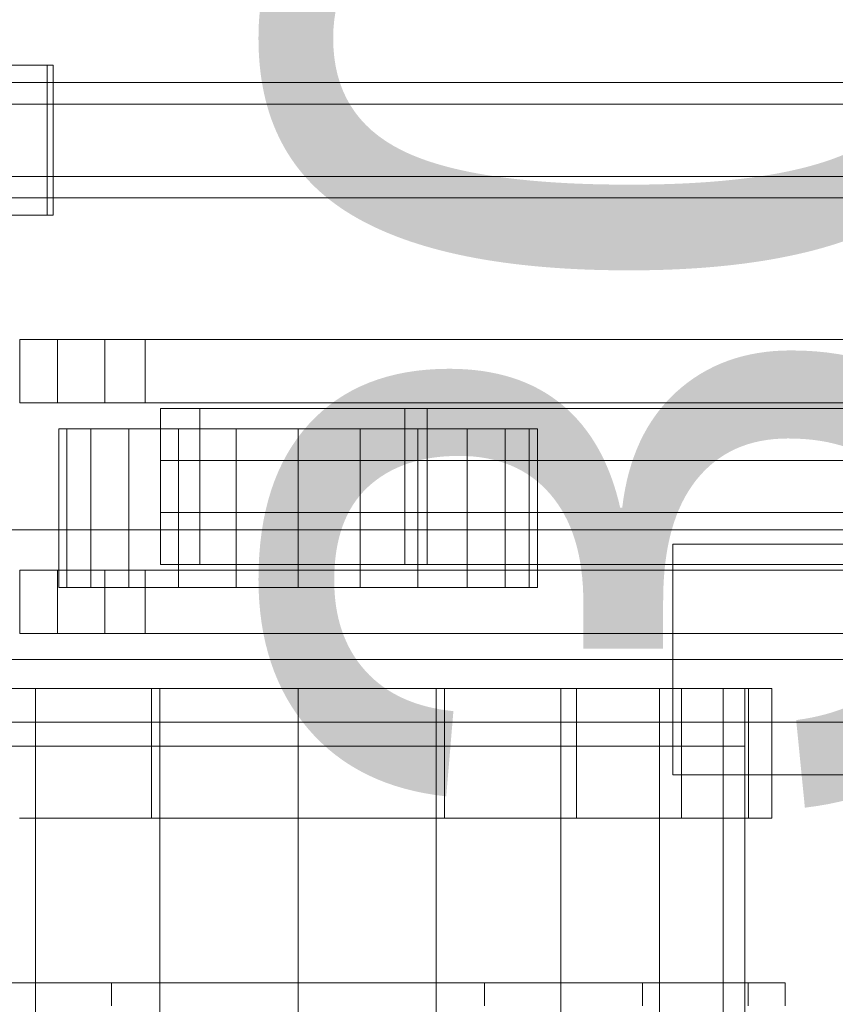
# Model space of a CAD drawing. Header units: millimetres. Extents: x -2233 to 61924, y -68080 to 6847.
# Tile 443 of 656: x 8672 to 8955, y -17870 to -17528. Entities that reach past the tile are written whole.
import ezdxf

# ---------------------------------------------------------------- set-up
doc = ezdxf.new("R2010")
doc.units = ezdxf.units.MM
for name, color, linetype, lineweight in [('COTAS_O', 1, 'Continuous', 0), ('superior_C01', 7, 'Continuous', 0), ('superior_mezcladora', 7, 'Continuous', 0)]:
    doc.layers.add(name, color=color, linetype=linetype, lineweight=lineweight)
doc.dimstyles.new('R19_100', dxfattribs={"dimtxt": 250, "dimasz": 150, "dimexe": 150, "dimexo": 80, "dimgap": 100, "dimtad": 1, "dimtih": 1, "dimtoh": 1, "dimdsep": 46, "dimcen": 0.09, "dimadec": 0, "dimazin": 0, "dimtfac": 1, "dimtdec": 4, "dimtofl": 0, "dimtmove": 0, "dimatfit": 3, "dimfxl": 1, "dimtolj": 1, "dimtzin": 0, "dimarcsym": 0})

# ---------------------------------------------------------------- blocks, each defined once
blk = doc.blocks.new('DIM_R27_41')
at = {"layer": 'COTAS_O'}
for p, q in [((9108.38, -17350), (9063.38, -17500)), ((9808.38, -17350), (9108.38, -17350)), ((9108.38, -18650), (9108.38, -17350)), ((9108.38, -17350), (9153.38, -17500)), ((9108.38, -18650), (9063.38, -18500)), ((9108.38, -18650), (9153.38, -18500)), ((9808.38, -18650), (9108.38, -18650))]:
    blk.add_line(p, q, dxfattribs=at)
blk.add_text('1300 O', height=250, rotation=90, dxfattribs=at).set_placement((9008.38, -18000))

msp = doc.modelspace()

# ---------------------------------------------------------------- linework, layer by layer
at = {"layer": 'superior_C01'}
for p, q in [((8681.329, -17544), (8619.699, -17544)), ((8621.856, -17544), (8683.486, -17544)), ((8681.329, -17596), (8681.329, -17544)), ((8681.329, -17544), (8683.486, -17544)), ((8683.486, -17544), (8683.486, -17596)), ((9528.163, -17550), (8372.601, -17550)), ((8383.386, -17550), (9538.948, -17550)), ((9605.003, -17550), (8449.442, -17550)), ((8462.923, -17550), (9618.484, -17550)), ((9526.231, -17557.5), (8448.858, -17557.5)), ((8463.506, -17557.5), (9540.879, -17557.5)), ((8448.858, -17582.5), (9526.231, -17582.5)), ((8463.506, -17582.5), (9540.879, -17582.5)), ((8372.601, -17590), (9528.163, -17590)), ((8383.386, -17590), (9538.948, -17590)), ((8449.442, -17590), (9605.003, -17590)), ((8462.923, -17590), (9618.484, -17590)), ((8619.699, -17596), (8681.329, -17596)), ((8683.486, -17596), (8621.856, -17596)), ((8683.486, -17596), (8681.329, -17596)), ((1103.221, -17750), (10242.208, -17750)), ((10243.564, -17750), (1104.577, -17750)), ((8578.496, -17771.702), (9012.039, -17771.702)), ((9013.647, -17771.702), (8580.104, -17771.702))]:
    msp.add_line(p, q, dxfattribs=at)
at = {"layer": 'superior_mezcladora'}
for p, q in [((8671.867, -17639), (8684.896, -17639)), ((8671.867, -17661), (8671.867, -17639)), ((9231.867, -17639), (8671.867, -17639)), ((8684.896, -17639), (8684.896, -17661)), ((8684.896, -17639), (9244.896, -17639)), ((8701.409, -17639), (8715.354, -17639)), ((8701.409, -17661), (8701.409, -17639)), ((9501.409, -17639), (8701.409, -17639)), ((8715.354, -17639), (8715.354, -17661)), ((8715.354, -17639), (9515.354, -17639)), ((8684.896, -17661), (8671.867, -17661)), ((8671.867, -17661), (9231.867, -17661)), ((8684.896, -17661), (9244.896, -17661)), ((8715.354, -17661), (8701.409, -17661)), ((8701.409, -17661), (9501.409, -17661)), ((8715.354, -17661), (9515.354, -17661)), ((8720.635, -17663), (8734.288, -17663)), ((8720.635, -17681), (8720.635, -17663)), ((9267.883, -17663), (8720.635, -17663)), ((8734.288, -17663), (8734.288, -17681)), ((8734.288, -17663), (9281.535, -17663)), ((8805.41, -17681), (8805.41, -17663)), ((8805.41, -17663), (8813.193, -17663)), ((9458.162, -17663), (8805.41, -17663)), ((8813.193, -17663), (8813.193, -17681)), ((9465.946, -17663), (8813.193, -17663)), ((8688.21, -17670), (8685.381, -17670)), ((8685.381, -17725), (8685.381, -17670)), ((8696.501, -17670), (8688.21, -17670)), ((8688.21, -17725), (8688.21, -17670)), ((8709.692, -17670), (8696.501, -17670)), ((8696.501, -17725), (8696.501, -17670)), ((8726.881, -17670), (8709.692, -17670)), ((8709.692, -17725), (8709.692, -17670)), ((8746.9, -17670), (8726.881, -17670)), ((8726.881, -17725), (8726.881, -17670)), ((8768.381, -17670), (8746.9, -17670)), ((8746.9, -17725), (8746.9, -17670)), ((8789.863, -17670), (8768.381, -17670)), ((8768.381, -17725), (8768.381, -17670)), ((8809.881, -17670), (8789.863, -17670)), ((8789.863, -17725), (8789.863, -17670)), ((8827.071, -17670), (8809.881, -17670)), ((8809.881, -17725), (8809.881, -17670)), ((8840.262, -17670), (8827.071, -17670)), ((8827.071, -17725), (8827.071, -17670)), ((8848.553, -17670), (8840.262, -17670)), ((8840.262, -17725), (8840.262, -17670)), ((8851.381, -17670), (8848.553, -17670)), ((8848.553, -17725), (8848.553, -17670)), ((8851.381, -17670), (8851.381, -17725)), ((8720.635, -17681), (8734.288, -17681)), ((8720.635, -17699), (8720.635, -17681)), ((9267.883, -17681), (8720.635, -17681)), ((8734.288, -17681), (8734.288, -17699)), ((8734.288, -17681), (9281.535, -17681)), ((8805.41, -17699), (8805.41, -17681)), ((8805.41, -17681), (8813.193, -17681)), ((9458.162, -17681), (8805.41, -17681)), ((8813.193, -17681), (8813.193, -17699)), ((9465.946, -17681), (8813.193, -17681)), ((8720.635, -17699), (8734.288, -17699)), ((8720.635, -17717), (8720.635, -17699)), ((9267.883, -17699), (8720.635, -17699)), ((8734.288, -17699), (8734.288, -17717)), ((8734.288, -17699), (9281.535, -17699)), ((8805.41, -17717), (8805.41, -17699)), ((8805.41, -17699), (8813.193, -17699)), ((9458.162, -17699), (8805.41, -17699)), ((8813.193, -17699), (8813.193, -17717)), ((9465.946, -17699), (8813.193, -17699)), ((8558.381, -17705), (8978.381, -17705)), ((8898.381, -17790), (8898.381, -17710)), ((8898.381, -17710), (8978.381, -17710)), ((8671.867, -17719), (8684.896, -17719)), ((8671.867, -17741), (8671.867, -17719)), ((9231.867, -17719), (8671.867, -17719)), ((8684.896, -17719), (8684.896, -17741)), ((8684.896, -17719), (9244.896, -17719)), ((8701.409, -17719), (8715.354, -17719)), ((8701.409, -17741), (8701.409, -17719)), ((9501.409, -17719), (8701.409, -17719)), ((8715.354, -17719), (8715.354, -17741)), ((8715.354, -17719), (9515.354, -17719)), ((8734.288, -17717), (8720.635, -17717)), ((8720.635, -17717), (9267.883, -17717)), ((8734.288, -17717), (9281.535, -17717)), ((8813.193, -17717), (8805.41, -17717)), ((8805.41, -17717), (9458.162, -17717)), ((9465.946, -17717), (8813.193, -17717)), ((8688.21, -17725), (8685.381, -17725)), ((8696.501, -17725), (8688.21, -17725)), ((8709.692, -17725), (8696.501, -17725)), ((8726.881, -17725), (8709.692, -17725)), ((8746.9, -17725), (8726.881, -17725)), ((8768.381, -17725), (8746.9, -17725)), ((8789.863, -17725), (8768.381, -17725)), ((8809.881, -17725), (8789.863, -17725)), ((8827.071, -17725), (8809.881, -17725)), ((8840.262, -17725), (8827.071, -17725)), ((8848.553, -17725), (8840.262, -17725)), ((8848.553, -17725), (8851.381, -17725)), ((8684.896, -17741), (8671.867, -17741)), ((8671.867, -17741), (9231.867, -17741)), ((8684.896, -17741), (9244.896, -17741)), ((8715.354, -17741), (8701.409, -17741)), ((8701.409, -17741), (9501.409, -17741)), ((8715.354, -17741), (9515.354, -17741)), ((8677.275, -17760), (8642.984, -17760)), ((8717.61, -17760), (8671.808, -17760)), ((8720.484, -17760), (8677.275, -17760)), ((8677.275, -18420), (8677.275, -17760)), ((8768.381, -17760), (8717.61, -17760)), ((8717.61, -17805), (8717.61, -17760)), ((8768.381, -17760), (8720.484, -17760)), ((8720.484, -18420), (8720.484, -17760)), ((8816.279, -17760), (8768.381, -17760)), ((8768.381, -18420), (8768.381, -17760)), ((8819.153, -17760), (8768.381, -17760)), ((8768.381, -17805), (8768.381, -17760)), ((8859.488, -17760), (8816.279, -17760)), ((8816.279, -18420), (8816.279, -17760)), ((8864.955, -17760), (8819.153, -17760)), ((8819.153, -17805), (8819.153, -17760)), ((8893.779, -17760), (8859.488, -17760)), ((8859.488, -18420), (8859.488, -17760)), ((8901.303, -17760), (8864.955, -17760)), ((8864.955, -17805), (8864.955, -17760)), ((8915.795, -17760), (8893.779, -17760)), ((8893.779, -18420), (8893.779, -17760)), ((8924.64, -17760), (8901.303, -17760)), ((8901.303, -17805), (8901.303, -17760)), ((8923.381, -17760), (8915.795, -17760)), ((8915.795, -18420), (8915.795, -17760)), ((8923.381, -17760), (8923.381, -18420)), ((8932.681, -17760), (8924.64, -17760)), ((8924.64, -17805), (8924.64, -17760)), ((8932.681, -17760), (8932.681, -17805)), ((8613.381, -17780), (8923.381, -17780)), ((8923.381, -17780), (8923.381, -18400)), ((8978.381, -17790), (8898.381, -17790)), ((8717.61, -17805), (8671.808, -17805)), ((8768.381, -17805), (8717.61, -17805)), ((8819.153, -17805), (8768.381, -17805)), ((8864.955, -17805), (8819.153, -17805)), ((8901.303, -17805), (8864.955, -17805)), ((8924.64, -17805), (8901.303, -17805)), ((8924.64, -17805), (8932.681, -17805)), ((8703.727, -17862), (8648.916, -17862)), ((8768.381, -17862), (8703.727, -17862)), ((8703.727, -17870), (8703.727, -17862)), ((8833.036, -17862), (8768.381, -17862)), ((8768.381, -17870), (8768.381, -17862)), ((8887.847, -17862), (8833.036, -17862)), ((8833.036, -17870), (8833.036, -17862)), ((8924.471, -17862), (8887.847, -17862)), ((8887.847, -17870), (8887.847, -17862)), ((8937.331, -17862), (8924.471, -17862)), ((8924.471, -17870), (8924.471, -17862)), ((8937.331, -17862), (8937.331, -17870))]:
    msp.add_line(p, q, dxfattribs=at)

# ---------------------------------------------------------------- dimensions: what is measured, and where the dimension line sits
at = {"layer": 'COTAS_O'}
dim = msp.add_aligned_dim(p1=(9808.381, -18650), p2=(9808.381, -17350), distance=700, text='<> O', dimstyle='R19_100', dxfattribs=at)
dim.commit()
dim.dimension.update_dxf_attribs({"geometry": 'DIM_R27_41', "text_midpoint": (9108.381, -18000)})

doc.saveas('drawing.dxf')
